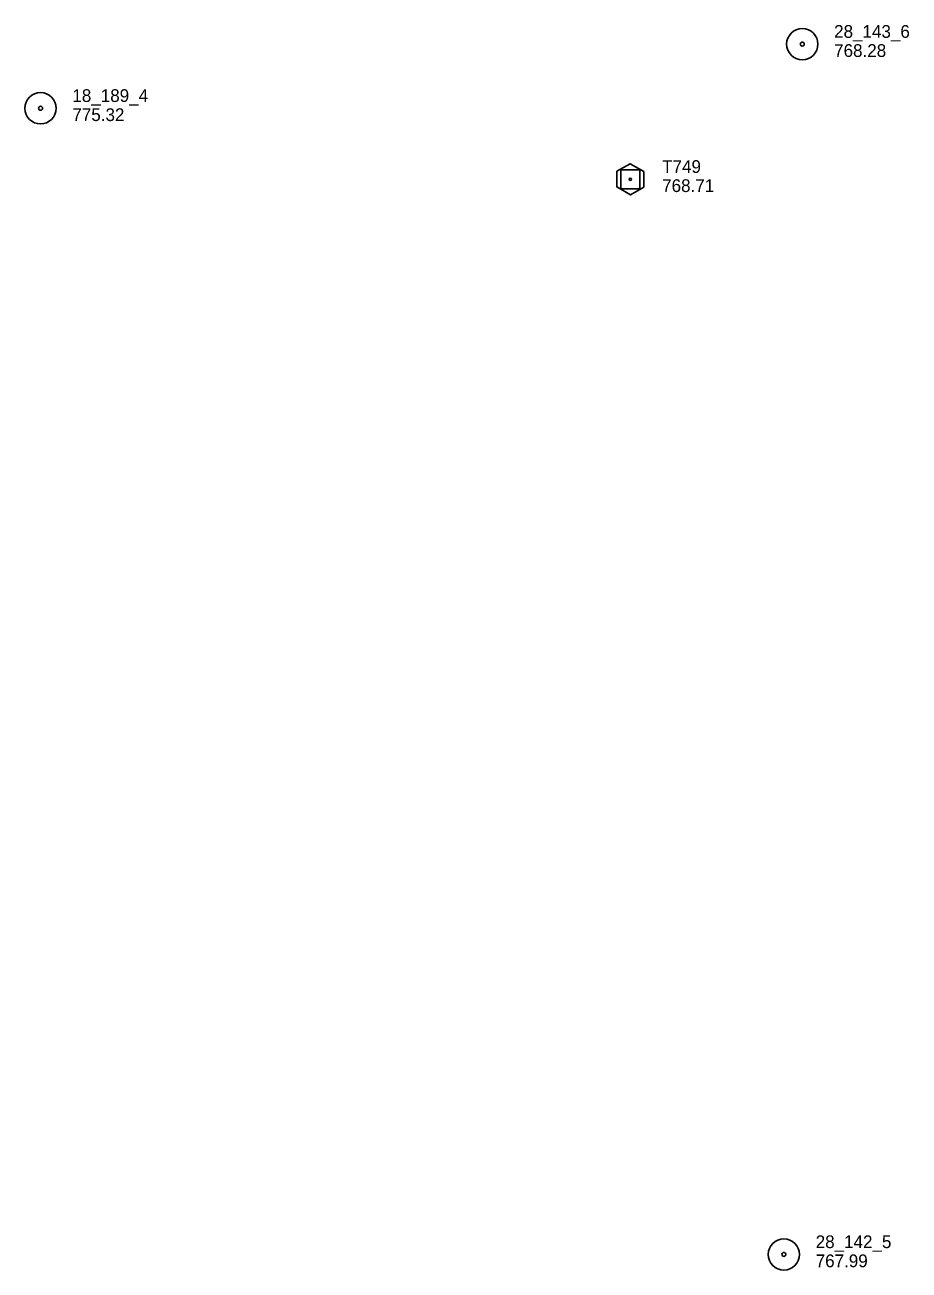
# Model space of a CAD drawing. Extents: x 589250 to 1188077, y 162953 to 363065.
# Drawn here: x 593065 to 593482, y 180604 to 181191 of the extents above; entities that cross this region are included whole.
import ezdxf

# ---------------------------------------------------------------- set-up
doc = ezdxf.new("R2010")
doc.units = 0
doc.layers.add('E_MAP_Control', color=7, linetype='Continuous')
doc.layers.add('E_MAP_PassPoints', color=7, linetype='Continuous')

msp = doc.modelspace()

# ---------------------------------------------------------------- linework, layer by layer
at = {"layer": 'E_MAP_Control'}
for p, q in [((593346.43, 181113.72), (593346.43, 181122.72)), ((593346.43, 181122.72), (593355.43, 181122.72)), ((593346.43, 181113.72), (593346.43, 181122.72)), ((593346.43, 181122.72), (593355.43, 181122.72)), ((593355.43, 181122.72), (593355.43, 181113.72)), ((593355.43, 181122.72), (593355.43, 181113.72)), ((593355.43, 181113.72), (593346.43, 181113.72)), ((593355.43, 181113.72), (593346.43, 181113.72))]:
    msp.add_line(p, q, dxfattribs=at)
msp.add_lwpolyline([(593344.52, 181121.98), (593344.52, 181114.59), (593350.97, 181110.86), (593357.37, 181114.53), (593357.37, 181121.85), (593350.85, 181125.58)], close=True, dxfattribs=at)
msp.add_lwpolyline([(593344.52, 181121.98), (593344.52, 181114.59), (593350.97, 181110.86), (593357.37, 181114.53), (593357.37, 181121.85), (593350.85, 181125.58)], close=True, dxfattribs=at)
msp.add_circle((593350.93, 181118.22), 0.546, dxfattribs=at)
msp.add_circle((593350.93, 181118.22), 0.546, dxfattribs=at)
at = {"layer": 'E_MAP_PassPoints'}
for centre, radius in [((593432.02, 181181.93), 7.38), ((593432.02, 181181.93), 7.38), ((593432.02, 181181.93), 0.945), ((593432.02, 181181.93), 0.945), ((593072.87, 181151.69), 7.38), ((593072.87, 181151.69), 7.38), ((593072.87, 181151.69), 0.945), ((593072.87, 181151.69), 0.945), ((593423.32, 180611.39), 7.38), ((593423.32, 180611.39), 7.38), ((593423.32, 180611.39), 0.945), ((593423.32, 180611.39), 0.945)]:
    msp.add_circle(centre, radius, dxfattribs=at)

# ---------------------------------------------------------------- texts
at = {"layer": 'E_MAP_Control'}
for s, p in [('T749', (593365.94, 181121.22)), ('T749', (593365.94, 181121.22)), ('768.71', (593365.94, 181112.22)), ('768.71', (593365.94, 181112.22))]:
    msp.add_text(s, height=6, dxfattribs=at).set_placement(p)
at = {"layer": 'E_MAP_PassPoints'}
for s, p in [('28_143_6', (593447.02, 181184.91)), ('28_143_6', (593447.02, 181184.91)), ('768.28', (593447.02, 181175.91)), ('768.28', (593447.02, 181175.91)), ('18_189_4', (593087.87, 181154.68)), ('18_189_4', (593087.87, 181154.68)), ('775.32', (593087.87, 181145.68)), ('775.32', (593087.87, 181145.68)), ('28_142_5', (593438.32, 180614.37)), ('28_142_5', (593438.32, 180614.37)), ('767.99', (593438.32, 180605.37)), ('767.99', (593438.32, 180605.37))]:
    msp.add_text(s, height=6, dxfattribs=at).set_placement(p)

doc.saveas('drawing.dxf')
